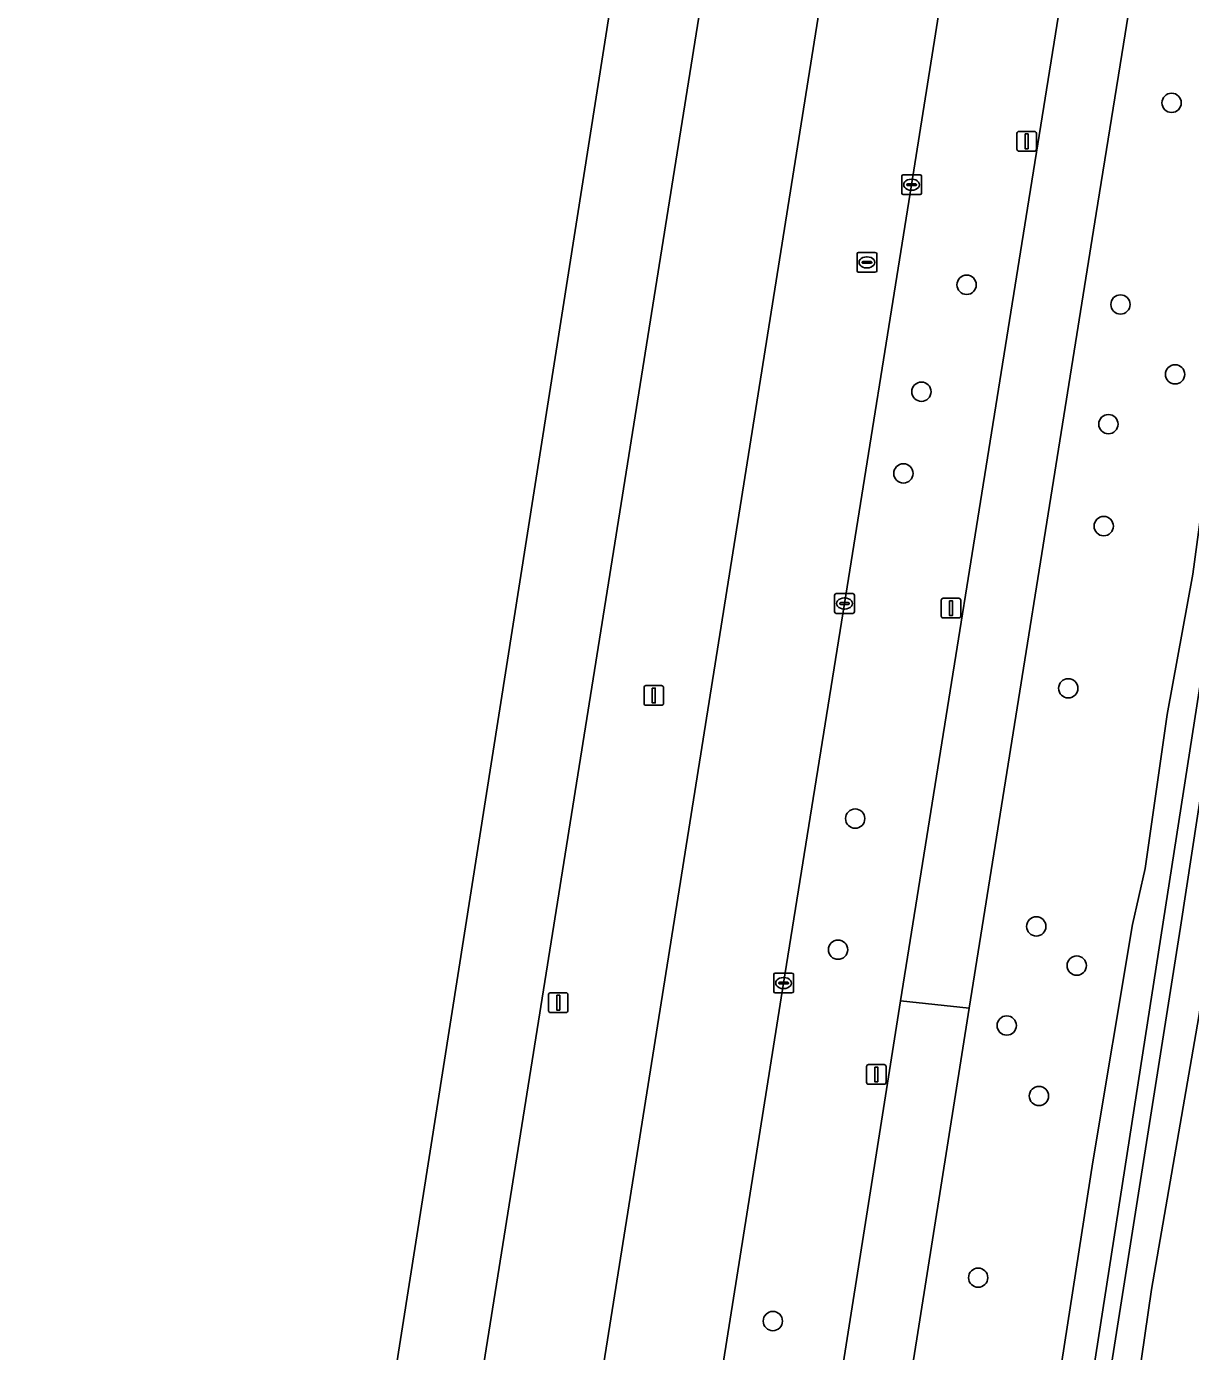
# Model space of a CAD drawing. Extents: x 160203 to 161530, y 379528 to 381797.
# Drawn here: x 160307.5 to 160366.6, y 380433.2 to 380500.4 of the extents above; entities that cross this region are included whole.
import ezdxf

# ---------------------------------------------------------------- set-up
doc = ezdxf.new("R2010")
doc.units = 0
for name, color, linetype in [('IMGEO_Berm_groen', 7, 'Continuous'), ('IMGEO_Boom', 7, 'Continuous'), ('IMGEO_Fietspad_gesloten', 7, 'Continuous'), ('IMGEO_Grasland_agrarisch', 7, 'Continuous'), ('IMGEO_Kolk', 7, 'Continuous'), ('IMGEO_Lichtmast', 7, 'Continuous'), ('IMGEO_Oever', 7, 'Continuous'), ('IMGEO_Rijbaan_regionaal_gesloten', 7, 'Continuous'), ('IMGEO_Rioolput', 7, 'Continuous'), ('IMGEO_Verkeersbordpaal', 7, 'Continuous'), ('IMGEO_Waterloop', 7, 'Continuous')]:
    doc.layers.add(name, color=color, linetype=linetype)

msp = doc.modelspace()

# ---------------------------------------------------------------- linework, layer by layer
at = {"layer": 'IMGEO_Berm_groen'}
for points in [[(160380.205, 380606.406), (160371.189, 380549.526), (160367.433, 380526.109), (160363.246, 380500), (160361.784, 380490.887), (160355.339, 380450.611), (160346.029, 380391.769), (160338.96, 380347.733), (160332.907, 380309.531), (160331.544, 380300.93), (160328.424, 380281.305)], [(160349.14, 380529.016), (160355.748, 380570.396), (160358.163, 380585.647), (160356.772, 380595.979), (160352.778, 380570.911), (160346.201, 380529.483), (160346.119, 380528.965), (160341.49, 380500), (160330.26, 380429.737), (160336.207, 380428.804), (160347.546, 380500), (160349.462, 380512.028)], [(160358.293, 380491.158), (160359.706, 380500), (160363.967, 380526.659), (160367.706, 380550.056), (160374.855, 380595.163), (160367.388, 380586.261), (160364.666, 380569.299), (160361.773, 380551.056), (160358.549, 380530.801), (160358.035, 380527.602), (160355.297, 380510.581), (160353.625, 380500), (160352.416, 380492.353), (160349.015, 380471.121), (160345.925, 380451.876), (160342.705, 380431.641), (160336.593, 380393.432), (160336.341, 380391.468)], [(160334.043, 380268.351), (160340.373, 380308.236), (160348.502, 380359.458), (160349.372, 380364.94), (160352.1, 380382.133), (160352.684, 380385.815), (160356.287, 380408.516), (160361.612, 380442.808), (160363.62, 380454.848), (160364.253, 380457.684), (160365.385, 380465.491), (160366.679, 380472.607), (160367.782, 380480.751), (160370.802, 380500), (160371.249, 380502.852)], [(160336.565, 380374.023), (160339.578, 380373.55), (160342.587, 380392.328), (160351.85, 380450.983), (160358.293, 380491.158)]]:
    msp.add_lwpolyline(points, dxfattribs=at)
at = {"layer": 'IMGEO_Boom'}
for centre in [(160365.601, 380496.503), (160355.207, 380487.28), (160363.008, 380486.282), (160365.778, 380482.739), (160352.916, 380481.859), (160362.399, 380480.214), (160352.002, 380477.716), (160362.16, 380475.044), (160360.361, 380466.82), (160349.557, 380460.214), (160358.741, 380454.748), (160348.686, 380453.569), (160360.792, 380452.761), (160357.242, 380449.722), (160358.876, 380446.15), (160355.792, 380436.939), (160345.381, 380434.739)]:
    msp.add_circle(centre, 0.489, dxfattribs=at)
at = {"layer": 'IMGEO_Fietspad_gesloten'}
for points in [[(160380.205, 380606.406), (160376.723, 380606.946), (160374.855, 380595.163), (160367.706, 380550.056), (160363.967, 380526.659), (160359.706, 380500), (160358.293, 380491.158), (160351.85, 380450.983), (160355.339, 380450.611), (160361.784, 380490.887), (160363.246, 380500), (160367.433, 380526.109), (160371.189, 380549.526)], [(160338.96, 380347.733), (160346.029, 380391.769), (160355.339, 380450.611), (160351.85, 380450.983), (160342.587, 380392.328), (160339.578, 380373.55), (160329.428, 380310.134), (160332.907, 380309.531)]]:
    msp.add_lwpolyline(points, close=True, dxfattribs=at)
at = {"layer": 'IMGEO_Grasland_agrarisch'}
msp.add_lwpolyline([(160391.591, 380603.409), (160387.523, 380579.574), (160379.296, 380526.737), (160378.851, 380524.294), (160377.634, 380517.623), (160376.818, 380512.224), (160375.308, 380502.238), (160374.97, 380500), (160372.848, 380488.626), (160370.146, 380472.104), (160369.369, 380465.742), (160366.989, 380450.176), (160364.586, 380436.343), (160363.043, 380425.732), (160361.825, 380419.072), (160360.362, 380409.1), (160358.765, 380400.008), (160356.87, 380389.591), (160356.183, 380385.289), (160355.589, 380381.575), (160352.843, 380364.39), (160351.967, 380358.904), (160343.777, 380307.646), (160335.794, 380257.683)], dxfattribs=at)
at = {"layer": 'IMGEO_Kolk'}
for p, q in [((160351.991, 380492.853), (160352.843, 380492.853)), ((160351.916, 380491.927), (160351.916, 380492.779)), ((160352.175, 380492.347), (160352.175, 380492.359)), ((160352.613, 380492.31), (160352.215, 380492.31)), ((160352.218, 380492.396), (160352.616, 380492.396)), ((160352.404, 380492.633), (160352.429, 380492.633)), ((160352.659, 380492.359), (160352.659, 380492.347)), ((160352.917, 380492.779), (160352.917, 380491.927)), ((160352.843, 380491.853), (160351.991, 380491.853)), ((160352.427, 380492.073), (160352.402, 380492.073)), ((160348.515, 380470.694), (160348.515, 380471.546)), ((160348.59, 380471.62), (160349.442, 380471.62)), ((160349.003, 380471.4), (160349.028, 380471.4)), ((160349.516, 380471.546), (160349.516, 380470.694)), ((160348.774, 380471.114), (160348.774, 380471.126)), ((160349.212, 380471.077), (160348.814, 380471.077)), ((160348.817, 380471.163), (160349.215, 380471.163)), ((160349.026, 380470.84), (160349.001, 380470.84)), ((160349.258, 380471.126), (160349.258, 380471.114)), ((160349.442, 380470.62), (160348.59, 380470.62)), ((160345.424, 380451.45), (160345.424, 380452.302)), ((160345.499, 380452.376), (160346.351, 380452.376)), ((160345.683, 380451.87), (160345.683, 380451.882)), ((160346.121, 380451.833), (160345.723, 380451.833)), ((160345.726, 380451.919), (160346.124, 380451.919)), ((160345.912, 380452.156), (160345.937, 380452.156)), ((160346.167, 380451.882), (160346.167, 380451.87)), ((160346.425, 380452.302), (160346.425, 380451.45)), ((160346.351, 380451.376), (160345.499, 380451.376)), ((160345.935, 380451.596), (160345.91, 380451.596))]:
    msp.add_line(p, q, dxfattribs=at)
for points in [[(160351.991, 380492.853), (160352.843, 380492.853)], [(160351.916, 380491.927), (160351.916, 380492.779)], [(160352.917, 380492.779), (160352.917, 380491.927)], [(160352.843, 380491.853), (160351.991, 380491.853)], [(160348.515, 380470.694), (160348.515, 380471.546)], [(160348.59, 380471.62), (160349.442, 380471.62)], [(160349.516, 380471.546), (160349.516, 380470.694)], [(160349.442, 380470.62), (160348.59, 380470.62)], [(160345.424, 380451.45), (160345.424, 380452.302)], [(160345.499, 380452.376), (160346.351, 380452.376)], [(160346.425, 380452.302), (160346.425, 380451.45)], [(160346.351, 380451.376), (160345.499, 380451.376)]]:
    msp.add_lwpolyline(points, dxfattribs=at)
for centre, radius, start, end in [((160351.993, 380492.777), 0.0765, 91.55205, 178.44795), ((160351.993, 380492.777), 0.0765, 91.55205, 178.44795), ((160352.841, 380492.777), 0.0765, 1.55205, 88.44795), ((160352.841, 380492.777), 0.0765, 1.55205, 88.44795), ((160352.215, 380492.356), 0.0403, 85.87752, 175.75265), ((160352.212, 380492.346), 0.0366, 178.93798, 274.71019), ((160352.616, 380492.353), 0.043, 264.86636, 352.45326), ((160352.62, 380492.358), 0.0386, 1.73085, 96.63898), ((160351.993, 380491.929), 0.0765, 181.55205, 268.44795), ((160351.993, 380491.929), 0.0765, 181.55205, 268.44795), ((160352.841, 380491.929), 0.0765, 271.55205, 358.44795), ((160352.841, 380491.929), 0.0765, 271.55205, 358.44795), ((160348.592, 380471.544), 0.0765, 91.55205, 178.44795), ((160348.592, 380471.544), 0.0765, 91.55205, 178.44795), ((160349.44, 380471.544), 0.0765, 1.55205, 88.44795), ((160349.44, 380471.544), 0.0765, 1.55205, 88.44795), ((160348.592, 380470.696), 0.0765, 181.55205, 268.44795), ((160348.592, 380470.696), 0.0765, 181.55205, 268.44795), ((160348.814, 380471.123), 0.0403, 85.87752, 175.75265), ((160348.811, 380471.113), 0.0366, 178.93798, 274.71019), ((160349.215, 380471.12), 0.043, 264.86636, 352.45326), ((160349.219, 380471.125), 0.0386, 1.73085, 96.63898), ((160349.44, 380470.696), 0.0765, 271.55205, 358.44795), ((160349.44, 380470.696), 0.0765, 271.55205, 358.44795), ((160345.501, 380452.3), 0.0765, 91.55205, 178.44795), ((160345.501, 380452.3), 0.0765, 91.55205, 178.44795), ((160345.723, 380451.879), 0.0403, 85.87752, 175.75265), ((160345.72, 380451.869), 0.0366, 178.93798, 274.71019), ((160346.124, 380451.876), 0.043, 264.86636, 352.45326), ((160346.128, 380451.881), 0.0386, 1.73085, 96.63898), ((160346.349, 380452.3), 0.0765, 1.55205, 88.44795), ((160346.349, 380452.3), 0.0765, 1.55205, 88.44795), ((160345.501, 380451.452), 0.0765, 181.55205, 268.44795), ((160345.501, 380451.452), 0.0765, 181.55205, 268.44795), ((160346.349, 380451.452), 0.0765, 271.55205, 358.44795), ((160346.349, 380451.452), 0.0765, 271.55205, 358.44795)]:
    msp.add_arc(centre, radius, start, end, dxfattribs=at)
for centre, major_axis, ratio, start_param, end_param in [((160352.403, 380492.353), (-0.387, 0.002), 0.722429, 4.712389, 7.853982), ((160352.428, 380492.353), (-0.39, 0.002), 0.717154, 1.570796, 4.712389), ((160349.002, 380471.12), (-0.387, 0.002), 0.722429, 4.712389, 7.853982), ((160349.027, 380471.12), (-0.39, 0.002), 0.717154, 1.570796, 4.712389), ((160345.911, 380451.876), (-0.387, 0.002), 0.722429, 4.712389, 7.853982), ((160345.936, 380451.876), (-0.39, 0.002), 0.717154, 1.570796, 4.712389)]:
    msp.add_ellipse(centre, major_axis=major_axis, ratio=ratio, start_param=start_param, end_param=end_param, dxfattribs=at)
at = {"layer": 'IMGEO_Lichtmast'}
for p, q in [((160357.755, 380494.154), (160357.755, 380494.954)), ((160357.755, 380494.954), (160357.755, 380494.154)), ((160357.855, 380495.054), (160358.645, 380495.054)), ((160358.645, 380495.054), (160357.855, 380495.054)), ((160358.745, 380494.954), (160358.745, 380494.154)), ((160358.745, 380494.154), (160358.745, 380494.954)), ((160358.645, 380494.054), (160357.855, 380494.054)), ((160357.855, 380494.054), (160358.645, 380494.054)), ((160354.019, 380471.386), (160354.809, 380471.386)), ((160354.809, 380471.386), (160354.019, 380471.386)), ((160353.919, 380470.486), (160353.919, 380471.286)), ((160353.919, 380471.286), (160353.919, 380470.486)), ((160354.909, 380471.286), (160354.909, 380470.486)), ((160354.909, 380470.486), (160354.909, 380471.286)), ((160354.809, 380470.386), (160354.019, 380470.386)), ((160354.019, 380470.386), (160354.809, 380470.386)), ((160338.847, 380466.058), (160338.847, 380466.858)), ((160338.847, 380466.858), (160338.847, 380466.058)), ((160338.947, 380466.958), (160339.737, 380466.958)), ((160339.737, 380466.958), (160338.947, 380466.958)), ((160339.837, 380466.858), (160339.837, 380466.058)), ((160339.837, 380466.058), (160339.837, 380466.858)), ((160339.737, 380465.958), (160338.947, 380465.958)), ((160338.947, 380465.958), (160339.737, 380465.958)), ((160350.132, 380446.845), (160350.132, 380447.645)), ((160350.132, 380447.645), (160350.132, 380446.845)), ((160350.232, 380447.745), (160351.022, 380447.745)), ((160351.022, 380447.745), (160350.232, 380447.745)), ((160351.122, 380447.645), (160351.122, 380446.845)), ((160351.122, 380446.845), (160351.122, 380447.645)), ((160351.022, 380446.745), (160350.232, 380446.745)), ((160350.232, 380446.745), (160351.022, 380446.745))]:
    msp.add_line(p, q, dxfattribs=at)
for points in [[(160358.175, 380494.929), (160358.325, 380494.929), (160358.325, 380494.179), (160358.175, 380494.179), (160358.175, 380494.929)], [(160354.339, 380471.261), (160354.489, 380471.261), (160354.489, 380470.511), (160354.339, 380470.511), (160354.339, 380471.261)], [(160339.267, 380466.833), (160339.417, 380466.833), (160339.417, 380466.083), (160339.267, 380466.083), (160339.267, 380466.833)], [(160350.552, 380447.62), (160350.702, 380447.62), (160350.702, 380446.87), (160350.552, 380446.87), (160350.552, 380447.62)]]:
    msp.add_lwpolyline(points, dxfattribs=at)
for centre, start, end in [((160357.855, 380494.954), 90, 180), ((160357.855, 380494.954), 90, 180), ((160358.645, 380494.954), 0, 90), ((160358.645, 380494.954), 360, 90), ((160357.855, 380494.154), 180, 270), ((160357.855, 380494.154), 180, 270), ((160358.645, 380494.154), 270, 0), ((160358.645, 380494.154), 270, 0), ((160354.019, 380471.286), 90, 180), ((160354.019, 380471.286), 90, 180), ((160354.809, 380471.286), 0, 90), ((160354.809, 380471.286), 360, 90), ((160354.019, 380470.486), 180, 270), ((160354.019, 380470.486), 180, 270), ((160354.809, 380470.486), 270, 0), ((160354.809, 380470.486), 270, 0), ((160338.947, 380466.858), 90, 180), ((160338.947, 380466.858), 90, 180), ((160339.737, 380466.858), 0, 90), ((160339.737, 380466.858), 360, 90), ((160338.947, 380466.058), 180, 270), ((160338.947, 380466.058), 180, 270), ((160339.737, 380466.058), 270, 0), ((160339.737, 380466.058), 270, 0), ((160350.232, 380447.645), 90, 180), ((160350.232, 380447.645), 90, 180), ((160351.022, 380447.645), 0, 90), ((160351.022, 380447.645), 360, 90), ((160350.232, 380446.845), 180, 270), ((160350.232, 380446.845), 180, 270), ((160351.022, 380446.845), 270, 0), ((160351.022, 380446.845), 270, 0)]:
    msp.add_arc(centre, 0.1, start, end, dxfattribs=at)
at = {"layer": 'IMGEO_Oever'}
for points in [[(160390.283, 380602.648), (160386, 380577.395), (160377.268, 380524.546), (160375.458, 380513.613), (160373.434, 380501.388), (160370.437, 380483.285), (160366.048, 380454.705), (160360.368, 380418.754), (160355.719, 380389.323), (160355.227, 380386.102), (160354.2, 380386.268), (160354.809, 380390.039), (160357.778, 380408.419), (160361.753, 380433.029), (160367.445, 380469.514), (160370.699, 380490.376), (160372.531, 380501.536), (160374.537, 380513.764), (160376.097, 380523.266)], [(160371.249, 380502.852), (160370.802, 380500), (160367.782, 380480.751), (160366.679, 380472.607), (160365.385, 380465.491), (160364.253, 380457.684), (160363.62, 380454.848), (160361.612, 380442.808), (160356.287, 380408.516), (160352.684, 380385.815), (160356.183, 380385.289), (160356.87, 380389.591), (160358.765, 380400.008), (160360.362, 380409.1), (160361.825, 380419.072), (160363.043, 380425.732), (160364.586, 380436.343), (160366.989, 380450.176), (160369.369, 380465.742), (160370.146, 380472.104), (160372.848, 380488.626), (160374.97, 380500), (160375.308, 380502.238)]]:
    msp.add_lwpolyline(points, dxfattribs=at)
at = {"layer": 'IMGEO_Rijbaan_regionaal_gesloten'}
msp.add_lwpolyline([(160307.532, 380313.4), (160308.269, 380313.283), (160311.667, 380312.745), (160315.52, 380337.005), (160317.914, 380352.077), (160328.155, 380416.671), (160330.069, 380428.623), (160330.26, 380429.737), (160341.49, 380500), (160346.119, 380528.965), (160346.201, 380529.483), (160352.778, 380570.911), (160356.772, 380595.979), (160359.064, 380610.365), (160354.423, 380611.084)], close=True, dxfattribs=at)
msp.add_lwpolyline([(160349.462, 380512.028), (160347.546, 380500), (160336.207, 380428.804), (160335.344, 380423.335), (160328.049, 380377.845), (160323.805, 380351.043), (160319.87, 380326.164), (160317.621, 380311.944), (160323.486, 380310.927), (160323.63, 380311.821), (160323.997, 380314.024), (160324.382, 380316.217), (160336.341, 380391.468), (160336.593, 380393.432), (160342.705, 380431.641), (160345.925, 380451.876), (160349.015, 380471.121), (160352.416, 380492.353), (160353.625, 380500), (160355.297, 380510.581), (160358.035, 380527.602), (160358.549, 380530.801), (160361.773, 380551.056)], dxfattribs=at)
at = {"layer": 'IMGEO_Rioolput'}
for p, q in [((160349.65, 380487.991), (160349.65, 380488.843)), ((160349.725, 380488.917), (160350.577, 380488.917)), ((160350.651, 380488.843), (160350.651, 380487.991)), ((160349.909, 380488.411), (160349.909, 380488.423)), ((160350.347, 380488.374), (160349.949, 380488.374)), ((160349.952, 380488.46), (160350.35, 380488.46)), ((160350.161, 380488.137), (160350.136, 380488.137)), ((160350.138, 380488.697), (160350.163, 380488.697)), ((160350.393, 380488.423), (160350.393, 380488.411)), ((160350.577, 380487.917), (160349.725, 380487.917))]:
    msp.add_line(p, q, dxfattribs=at)
for points in [[(160349.65, 380487.991), (160349.65, 380488.843)], [(160349.725, 380488.917), (160350.577, 380488.917)], [(160350.651, 380488.843), (160350.651, 380487.991)], [(160350.577, 380487.917), (160349.725, 380487.917)]]:
    msp.add_lwpolyline(points, dxfattribs=at)
for centre, radius, start, end in [((160349.727, 380488.841), 0.0765, 91.55205, 178.44795), ((160349.727, 380488.841), 0.0765, 91.55205, 178.44795), ((160350.575, 380488.841), 0.0765, 1.55205, 88.44795), ((160350.575, 380488.841), 0.0765, 1.55205, 88.44795), ((160349.949, 380488.42), 0.0403, 85.87752, 175.75265), ((160349.946, 380488.41), 0.0366, 178.93798, 274.71019), ((160350.35, 380488.417), 0.043, 264.86636, 352.45326), ((160350.354, 380488.422), 0.0386, 1.73085, 96.63898), ((160349.727, 380487.993), 0.0765, 181.55205, 268.44795), ((160349.727, 380487.993), 0.0765, 181.55205, 268.44795), ((160350.575, 380487.993), 0.0765, 271.55205, 358.44795), ((160350.575, 380487.993), 0.0765, 271.55205, 358.44795)]:
    msp.add_arc(centre, radius, start, end, dxfattribs=at)
for centre, major_axis, ratio, start_param, end_param in [((160350.137, 380488.417), (-0.387, 0.002), 0.722429, 4.712389, 7.853982), ((160350.162, 380488.417), (-0.39, 0.002), 0.717154, 1.570796, 4.712389)]:
    msp.add_ellipse(centre, major_axis=major_axis, ratio=ratio, start_param=start_param, end_param=end_param, dxfattribs=at)
at = {"layer": 'IMGEO_Verkeersbordpaal'}
for p, q in [((160334.001, 380450.484), (160334.001, 380451.284)), ((160334.001, 380451.284), (160334.001, 380450.484)), ((160334.101, 380451.384), (160334.891, 380451.384)), ((160334.891, 380451.384), (160334.101, 380451.384)), ((160334.991, 380451.284), (160334.991, 380450.484)), ((160334.991, 380450.484), (160334.991, 380451.284)), ((160334.891, 380450.384), (160334.101, 380450.384)), ((160334.101, 380450.384), (160334.891, 380450.384))]:
    msp.add_line(p, q, dxfattribs=at)
msp.add_lwpolyline([(160334.421, 380451.259), (160334.571, 380451.259), (160334.571, 380450.509), (160334.421, 380450.509), (160334.421, 380451.259)], dxfattribs=at)
for centre, start, end in [((160334.101, 380451.284), 90, 180), ((160334.101, 380451.284), 90, 180), ((160334.891, 380451.284), 0, 90), ((160334.891, 380451.284), 360, 90), ((160334.101, 380450.484), 180, 270), ((160334.101, 380450.484), 180, 270), ((160334.891, 380450.484), 270, 0), ((160334.891, 380450.484), 270, 0)]:
    msp.add_arc(centre, 0.1, start, end, dxfattribs=at)
at = {"layer": 'IMGEO_Waterloop'}
msp.add_lwpolyline([(160389.078, 380602.852), (160386.91, 380590.134), (160383.778, 380570.588), (160383.152, 380566.044), (160380.322, 380548.695), (160376.097, 380523.266), (160374.537, 380513.764), (160372.531, 380501.536), (160370.699, 380490.376), (160367.445, 380469.514), (160361.753, 380433.029), (160357.778, 380408.419), (160354.809, 380390.039), (160354.2, 380386.268), (160355.227, 380386.102), (160355.719, 380389.323), (160360.368, 380418.754), (160366.048, 380454.705), (160370.437, 380483.285), (160373.434, 380501.388), (160375.458, 380513.613), (160377.268, 380524.546), (160386, 380577.395)], dxfattribs=at)

doc.saveas('drawing.dxf')
